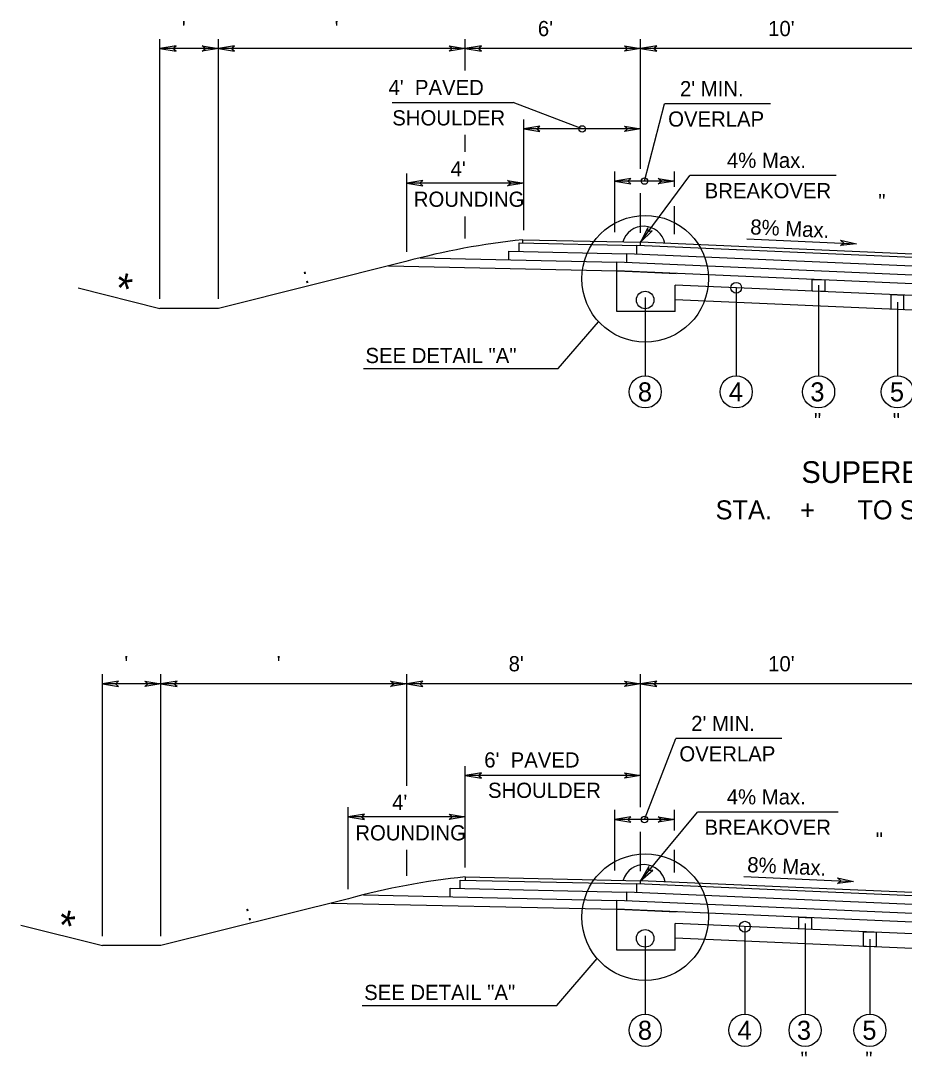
# Model space of a CAD drawing. Extents: x -592 to 1199, y -590 to 416.
# Drawn here: x 464.5 to 545.9, y 111.5 to 206.9 of the extents above; entities that cross this region are included whole.
import ezdxf

# ---------------------------------------------------------------- set-up
doc = ezdxf.new("R2010")
doc.units = 0
doc.layers.add('1', color=7, linetype='Continuous')
doc.layers.add('Des_ Drain_ Ftrs', color=7, linetype='Continuous')

msp = doc.modelspace()

# ---------------------------------------------------------------- linework, layer by layer
at = {"layer": '1'}
for p, q in [((477.29, 181.297), (477.29, 205.248)), ((482.678, 181.297), (482.678, 205.248)), ((505.436, 202.344), (505.436, 205.248)), ((521.601, 193.288), (521.601, 205.248)), ((482.678, 204.368), (477.29, 204.368)), ((505.436, 204.368), (482.678, 204.368)), ((521.601, 204.368), (505.436, 204.368)), ((548.542, 204.368), (521.601, 204.368)), ((498.71, 199.386), (509.851, 199.386)), ((516.212, 196.961), (509.851, 199.386)), ((521.968, 192.16), (523.806, 199.278)), ((533.57, 199.278), (523.806, 199.278)), ((510.824, 187.626), (510.824, 197.841)), ((521.601, 196.961), (510.824, 196.961)), ((505.436, 194.856), (505.436, 196.424)), ((500.048, 185.642), (500.048, 192.849)), ((519.225, 187.443), (519.225, 193.04)), ((524.711, 191.619), (524.711, 193.04)), ((510.824, 191.969), (500.048, 191.969)), ((524.711, 192.16), (519.225, 192.16)), ((521.594, 186.511), (526.138, 192.673)), ((539.613, 192.673), (526.138, 192.673)), ((521.601, 187.391), (521.601, 191.031)), ((524.711, 187.255), (524.711, 189.849)), ((505.436, 186.868), (505.436, 188.887)), ((510.394, 186.455), (521.248, 186.225)), ((510.394, 185.669), (510.394, 186.455)), ((510.732, 186.748), (521.594, 186.511)), ((510.732, 186.448), (510.732, 186.748)), ((548.542, 185.034), (521.255, 186.226)), ((521.255, 185.417), (521.255, 186.226)), ((548.542, 185.335), (521.594, 186.511)), ((521.594, 186.211), (521.594, 186.511)), ((531.402, 186.828), (541.514, 186.387)), ((509.467, 185.69), (520.305, 185.453)), ((509.467, 184.905), (509.467, 185.69)), ((548.542, 184.225), (520.332, 185.457)), ((520.332, 184.648), (520.332, 185.457)), ((499.956, 184.737), (482.678, 180.417)), ((498.361, 184.338), (519.41, 183.879)), ((501.28, 185.084), (519.41, 184.688)), ((548.542, 183.416), (519.41, 184.688)), ((519.41, 183.879), (519.41, 184.688)), ((548.542, 182.607), (519.41, 183.879)), ((519.41, 180.124), (519.41, 183.879)), ((519.41, 183.879), (521.596, 183.783)), ((521.596, 183.783), (524.893, 183.639)), ((548.542, 181.528), (524.798, 182.565)), ((524.798, 180.124), (524.798, 182.565)), ((538.003, 182.557), (538.003, 174.213)), ((469.755, 182.301), (477.29, 180.417)), ((522.023, 181.429), (522.023, 174.213)), ((522.028, 181.429), (522.028, 181.429)), ((530.41, 182.32), (530.41, 174.213)), ((548.542, 180.18), (524.798, 181.217)), ((545.271, 181.002), (545.271, 174.213)), ((482.678, 180.417), (477.29, 180.417)), ((524.798, 180.124), (519.41, 180.124)), ((513.988, 174.876), (517.728, 179.196)), ((496.056, 174.876), (513.988, 174.876)), ((471.995, 122.563), (471.995, 146.693)), ((477.383, 122.563), (477.383, 146.693)), ((500.048, 136.422), (500.048, 146.693)), ((521.601, 134.438), (521.601, 146.693)), ((477.383, 145.813), (471.995, 145.813)), ((500.048, 145.813), (477.383, 145.813)), ((521.601, 145.813), (500.048, 145.813)), ((548.542, 145.813), (521.601, 145.813)), ((521.968, 133.31), (524.839, 140.758)), ((534.603, 140.758), (524.839, 140.758)), ((505.436, 128.894), (505.436, 138.234)), ((521.601, 137.354), (505.436, 137.354)), ((494.659, 126.883), (494.659, 134.444)), ((519.225, 128.593), (519.225, 134.19)), ((521.594, 127.661), (526.851, 133.993)), ((524.711, 132.293), (524.711, 134.19)), ((539.821, 133.993), (526.851, 133.993)), ((505.436, 133.564), (494.659, 133.564)), ((524.711, 133.31), (519.225, 133.31)), ((521.601, 128.541), (521.601, 132.182)), ((500.048, 128.116), (500.048, 130.516)), ((524.711, 128.405), (524.711, 130.513)), ((505.436, 128.014), (521.594, 127.661)), ((505.436, 128.014), (505.436, 127.714)), ((531.124, 128.044), (541.237, 127.602)), ((504.035, 126.975), (520.305, 126.604)), ((504.035, 126.187), (504.035, 126.975)), ((504.962, 127.724), (521.248, 127.375)), ((504.962, 126.954), (504.962, 127.724)), ((548.542, 126.185), (521.255, 127.376)), ((521.255, 126.567), (521.255, 127.376)), ((548.542, 126.485), (521.594, 127.661)), ((521.594, 127.361), (521.594, 127.661)), ((496.071, 126.372), (519.364, 125.832)), ((548.542, 125.376), (520.332, 126.607)), ((520.332, 125.798), (520.332, 126.607)), ((494.66, 126.003), (477.383, 121.683)), ((493.065, 125.605), (519.41, 125.029)), ((548.542, 124.566), (519.41, 125.838)), ((519.41, 125.029), (519.41, 125.838)), ((519.41, 121.274), (519.41, 125.029)), ((548.542, 123.757), (519.41, 125.029)), ((519.41, 125.029), (521.596, 124.933)), ((521.596, 124.934), (524.893, 124.79)), ((464.46, 123.567), (471.995, 121.683)), ((548.542, 122.679), (524.798, 123.715)), ((524.798, 121.274), (524.798, 123.715)), ((531.21, 123.42), (531.21, 115.363)), ((536.765, 123.711), (536.765, 115.363)), ((522.023, 122.58), (522.023, 115.363)), ((522.028, 122.58), (522.028, 122.58)), ((548.542, 121.331), (524.798, 122.367)), ((542.733, 122.281), (542.733, 115.363)), ((477.383, 121.683), (471.995, 121.683)), ((524.798, 121.274), (519.41, 121.274)), ((513.867, 116.163), (517.606, 120.483)), ((495.935, 116.163), (513.867, 116.163))]:
    msp.add_line(p, q, dxfattribs=at)
for points in [[(537.429, 183.092), (538.576, 183.042), (538.576, 181.963), (537.429, 182.014)], [(544.698, 181.696), (545.844, 181.646), (545.844, 180.298), (544.698, 180.348)], [(536.192, 124.296), (537.338, 124.246), (537.338, 123.168), (536.192, 123.218)], [(542.16, 122.957), (543.306, 122.907), (543.306, 121.559), (542.16, 121.609)]]:
    msp.add_lwpolyline(points, close=True, dxfattribs=at)
for centre, radius in [((516.212, 196.961), 0.3), ((521.968, 192.16), 0.3), ((522.021, 183.152), 5.838), ((530.41, 182.32), 0.5), ((522.023, 181.194), 0.808), ((522.023, 172.727), 1.485), ((530.41, 172.727), 1.485), ((538.003, 172.727), 1.485), ((545.271, 172.727), 1.485), ((521.968, 133.31), 0.3), ((522.021, 124.302), 5.838), ((522.023, 122.345), 0.808), ((531.21, 123.42), 0.5), ((522.023, 113.878), 1.485), ((531.21, 113.878), 1.485), ((536.765, 113.878), 1.485), ((542.733, 113.878), 1.485)]:
    msp.add_circle(centre, radius, dxfattribs=at)
for centre, radius, start, end in [((521.879, 185.996), 1.997, 12.08299, 163.93978), ((517.628, 119.915), 67.188, 95.89109, 105.24966), ((521.91, 127.147), 1.997, 12.00196, 163.26409), ((512.33, 61.181), 67.188, 95.88973, 105.24829)]:
    msp.add_arc(centre, radius, start, end, dxfattribs=at)
at = {"layer": 'Des_ Drain_ Ftrs'}
for points in [[(477.29, 204.368), (478.779, 204.12), (478.484, 204.368), (478.779, 204.616)], [(482.678, 204.368), (481.19, 204.12), (481.485, 204.368), (481.19, 204.616)], [(482.678, 204.368), (484.167, 204.12), (483.872, 204.368), (484.167, 204.616)], [(505.436, 204.368), (503.948, 204.12), (504.243, 204.368), (503.948, 204.616)], [(505.436, 204.368), (506.924, 204.12), (506.629, 204.368), (506.924, 204.616)], [(521.601, 204.368), (520.112, 204.12), (520.407, 204.368), (520.112, 204.616)], [(521.601, 204.368), (523.089, 204.12), (522.794, 204.368), (523.089, 204.616)], [(510.824, 196.961), (512.312, 196.713), (512.017, 196.961), (512.312, 197.21)], [(521.601, 196.961), (520.112, 196.713), (520.407, 196.961), (520.112, 197.21)], [(500.048, 191.969), (501.536, 191.721), (501.241, 191.969), (501.536, 192.217)], [(510.824, 191.969), (509.336, 191.721), (509.631, 191.969), (509.336, 192.217)], [(519.225, 192.16), (520.713, 191.911), (520.418, 192.16), (520.713, 192.408)], [(524.711, 192.16), (523.223, 191.911), (523.518, 192.16), (523.223, 192.408)], [(521.594, 186.511), (522.677, 187.562), (522.302, 187.472), (522.278, 187.856)], [(541.514, 186.387), (540.017, 186.204), (540.322, 186.439), (540.038, 186.7)], [(471.995, 145.813), (473.483, 145.565), (473.188, 145.813), (473.483, 146.062)], [(477.383, 145.813), (475.895, 145.565), (476.19, 145.813), (475.895, 146.062)], [(477.383, 145.813), (478.871, 145.565), (478.576, 145.813), (478.871, 146.062)], [(500.048, 145.813), (498.559, 145.565), (498.854, 145.813), (498.559, 146.062)], [(500.048, 145.813), (501.536, 145.565), (501.241, 145.813), (501.536, 146.062)], [(521.601, 145.813), (520.112, 145.565), (520.407, 145.813), (520.112, 146.062)], [(521.601, 145.813), (523.089, 145.565), (522.794, 145.813), (523.089, 146.062)], [(505.436, 137.354), (506.924, 137.105), (506.629, 137.354), (506.924, 137.602)], [(521.601, 137.354), (520.112, 137.105), (520.407, 137.354), (520.112, 137.602)], [(494.659, 133.564), (496.148, 133.316), (495.853, 133.564), (496.148, 133.812)], [(505.436, 133.564), (503.948, 133.316), (504.243, 133.564), (503.948, 133.812)], [(519.225, 133.31), (520.713, 133.062), (520.418, 133.31), (520.713, 133.558)], [(524.711, 133.31), (523.223, 133.062), (523.518, 133.31), (523.223, 133.558)], [(521.594, 127.661), (522.736, 128.648), (522.357, 128.579), (522.354, 128.965)], [(541.237, 127.602), (539.739, 127.419), (540.044, 127.655), (539.761, 127.915)]]:
    msp.add_lwpolyline(points, close=True, dxfattribs=at)

# ---------------------------------------------------------------- texts
at = {"layer": '1'}
for s, height, p in [(" '", 1.4, (478.789, 205.519)), ("  '", 1.4, (492.361, 205.519)), ("6'", 1.4, (512.128, 205.519)), ("10'", 1.4, (533.356, 205.519)), ("4'  PAVED", 1.4, (498.359, 200.086)), ("2' MIN.", 1.4, (525.23, 199.977)), ('SHOULDER', 1.4, (498.709, 197.286)), ('OVERLAP', 1.4, (524.141, 197.177)), ('4% Max.', 1.4, (529.559, 193.373)), ("4'", 1.4, (504.084, 192.585)), ('BREAKOVER', 1.4, (527.508, 190.573)), ('ROUNDING', 1.4, (500.695, 189.785)), ('SEE DETAIL "A"', 1.4, (496.242, 175.38)), ('8', 1.75, (521.35, 171.852)), ('4', 1.75, (529.735, 171.852)), ('3', 1.75, (537.247, 171.852)), ('5', 1.75, (544.58, 171.853)), (' "', 1.4, (537.059, 169.368)), (' "', 1.4, (544.327, 169.368)), ('SUPERELEVATED', 2, (536.422, 164.329)), ('STA.    +      TO STA.    +     ', 1.75, (528.512, 160.973)), (" '", 1.4, (473.494, 146.965)), ("  '", 1.4, (487.019, 146.965)), ("8'", 1.4, (509.434, 146.965)), ("10'", 1.4, (533.356, 146.965)), ("2' MIN.", 1.4, (526.263, 141.458)), ("6'  PAVED", 1.4, (507.185, 138.098)), ('OVERLAP', 1.4, (525.174, 138.658)), ('SHOULDER', 1.4, (507.534, 135.298)), ("4'", 1.4, (498.695, 134.18)), ('4% Max.', 1.4, (529.543, 134.693)), ('ROUNDING', 1.4, (495.306, 131.38)), ('BREAKOVER', 1.4, (527.492, 131.893)), ('SEE DETAIL "A"', 1.4, (496.12, 116.666)), ('8', 1.75, (521.35, 113.003)), ('4', 1.75, (530.535, 113.003)), ('3', 1.75, (536.009, 113.003)), ('5', 1.75, (542.042, 113.003)), (' "', 1.4, (535.821, 110.518)), (' "', 1.4, (541.789, 110.518))]:
    msp.add_text(s, height=height, dxfattribs=at).set_placement(p)
for s, height, rotation, p in [('  "', 1.4, 0.14377, (542.471, 189.574)), ('8% Max.', 1.4, 357.3765, (531.684, 187.245)), ('*', 2.8, 347.15207, (472.922, 181.062)), (' : ', 1.4, 14.22821, (490.138, 182.564)), ('  "', 1.4, 0.14377, (542.235, 130.734)), ('8% Max.', 1.4, 357.3761, (531.406, 128.46)), (' : ', 1.4, 14.22821, (484.842, 123.831)), ('*', 2.8, 347.15207, (467.626, 122.329))]:
    msp.add_text(s, height=height, rotation=rotation, dxfattribs=at).set_placement(p)

doc.saveas('drawing.dxf')
